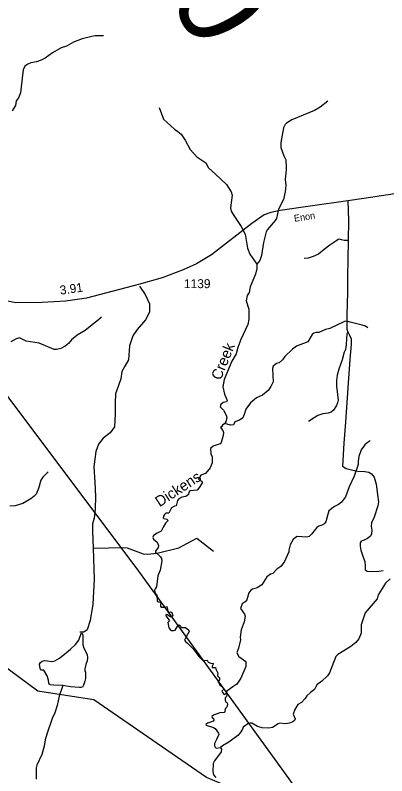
# Model space of a CAD drawing. Extents: x 2056842 to 2160602, y 826753 to 1016856.
# Drawn here: x 2065333 to 2070531, y 901543 to 912171 of the extents above; entities that cross this region are included whole.
import ezdxf

# ---------------------------------------------------------------- set-up
doc = ezdxf.new("R2010")
doc.units = 0
for name, color, linetype in [('Exist Hydrographic Creek Single Shore', 7, 'Continuous'), ('Exist Hydrographic Creek Single Shore Label', 7, 'Continuous'), ('Exist Hydrographic Misc Water Feature', 7, 'Continuous'), ('Exist Road Non-System Type 51', 7, 'Continuous'), ('Exist Road Secondary Mileage Hundredths English Label', 7, 'Continuous'), ('Exist Road Secondary Structure Standard Bridge Number Label', 7, 'Continuous'), ('Exist Road Secondary Type 51 Attributed', 7, 'Continuous'), ('Exist Road Secondary Type 51 Label', 7, 'Continuous'), ('Exist Road Secondary Type 51 Number Label', 7, 'Continuous'), ('Exist Utilities Electrical Transmission Line', 7, 'Continuous')]:
    doc.layers.add(name, color=color, linetype=linetype)

msp = doc.modelspace()

# ---------------------------------------------------------------- linework, layer by layer
at = {"layer": 'Exist Hydrographic Creek Single Shore'}
for points in [[(2068715, 908693), (2068713, 908633), (2068693, 908553), (2068620, 908377), (2068606, 908297), (2068580, 908253), (2068564, 908181), (2068602, 908061), (2068603, 907925), (2068585, 907851), (2068489, 907641), (2068445, 907527), (2068426, 907439), (2068364, 907335), (2068256, 907079), (2068236, 906979), (2068263, 906875), (2068291, 906811), (2068297, 906787), (2068287, 906770), (2068243, 906758), (2068211, 906730), (2068201, 906698), (2068245, 906654), (2068285, 906582), (2068293, 906550), (2068281, 906487), (2068265, 906466)], [(2068265, 906466), (2068235, 906442), (2068221, 906420), (2068205, 906410), (2068238, 906366), (2068246, 906338), (2068242, 906299), (2068212, 906201), (2068198, 906182), (2068144, 906162), (2068100, 906150), (2068064, 906116), (2068068, 906044), (2068086, 906002), (2068090, 905914), (2068061, 905848), (2067997, 905768), (2067931, 905744), (2067899, 905688), (2067911, 905672), (2067943, 905658), (2067949, 905638), (2067913, 905576), (2067877, 905536), (2067777, 905524), (2067761, 905506), (2067755, 905474), (2067721, 905444), (2067665, 905437), (2067621, 905415), (2067605, 905391), (2067585, 905313), (2067561, 905311), (2067518, 905287), (2067484, 905215), (2067442, 905211), (2067420, 905195), (2067408, 905173), (2067404, 905149), (2067412, 905139), (2067456, 905127), (2067470, 905115), (2067464, 905099), (2067436, 905075), (2067404, 905017)], [(2070297, 906222), (2070258, 906196), (2070222, 906166), (2070174, 906098), (2070140, 906006), (2070128, 905938), (2070130, 905894), (2070073, 905732), (2070005, 905580), (2069951, 905440), (2069899, 905366), (2069853, 905336), (2069797, 905306), (2069722, 905244), (2069700, 905178), (2069676, 905090), (2069655, 905065), (2069620, 905043), (2069580, 905033), (2069554, 905013), (2069478, 904917), (2069444, 904885), (2069408, 904879), (2069276, 904887), (2069252, 904875), (2069220, 904847), (2069180, 904769), (2069160, 904695), (2069160, 904671), (2069099, 904538), (2069047, 904466), (2068995, 904428), (2068939, 904370), (2068903, 904360), (2068851, 904324), (2068785, 904212), (2068717, 904170), (2068653, 904152), (2068629, 904135), (2068600, 904101), (2068571, 904001), (2068552, 903976), (2068506, 903945), (2068484, 903881), (2068540, 903800), (2068550, 903775), (2068534, 903695), (2068494, 903581), (2068479, 903481), (2068483, 903441), (2068457, 903327), (2068431, 903261), (2068461, 903209), (2068557, 903138), (2068559, 903069), (2068490, 902906), (2068431, 902825), (2068377, 902786), (2068292, 902724), (2068282, 902697)], [(2065795, 905792), (2065719, 905718), (2065693, 905672), (2065659, 905556), (2065627, 905478), (2065600, 905448), (2065551, 905412), (2065440, 905350), (2065334, 905314), (2065258, 905311)], [(2067404, 905017), (2067376, 904959), (2067318, 904933), (2067268, 904899), (2067260, 904875), (2067266, 904851), (2067318, 904809), (2067337, 904759), (2067331, 904735), (2067295, 904683), (2067295, 904667), (2067367, 904603), (2067381, 904579), (2067383, 904547), (2067361, 904415), (2067329, 904339), (2067310, 904182), (2067293, 904155), (2067280, 904138), (2067293, 904096), (2067313, 904070), (2067318, 903987), (2067324, 903979), (2067338, 903973), (2067361, 903967), (2067368, 903955), (2067366, 903934), (2067367, 903912), (2067375, 903901), (2067391, 903898), (2067431, 903898), (2067452, 903907), (2067462, 903869), (2067469, 903845), (2067477, 903831), (2067504, 903832), (2067523, 903823), (2067536, 903776), (2067513, 903761), (2067496, 903770), (2067454, 903797), (2067438, 903794), (2067439, 903780), (2067488, 903719), (2067491, 903708), (2067470, 903685), (2067480, 903609), (2067499, 903586), (2067518, 903575), (2067553, 903574), (2067569, 903576), (2067614, 903649), (2067627, 903651), (2067642, 903644), (2067655, 903617), (2067714, 903614), (2067763, 903577), (2067767, 903559), (2067750, 903527), (2067711, 903458), (2067703, 903436), (2067719, 903416), (2067742, 903397), (2067827, 903310), (2067902, 903212), (2067956, 903154), (2067975, 903153), (2068020, 903157), (2068032, 903130), (2068070, 903116), (2068107, 903113), (2068087, 903073), (2068086, 903057), (2068135, 903056), (2068141, 903033), (2068168, 902975), (2068165, 902939), (2068191, 902911), (2068193, 902880), (2068174, 902867), (2068170, 902845), (2068192, 902838), (2068191, 902815), (2068219, 902797), (2068240, 902768), (2068250, 902752), (2068236, 902739), (2068224, 902725), (2068235, 902705), (2068258, 902679), (2068270, 902683), (2068282, 902697)], [(2070577, 904293), (2070511, 904233), (2070420, 904087), (2070403, 904055), (2070394, 904017), (2070228, 903821), (2070172, 903654), (2070171, 903534), (2070139, 903457), (2070097, 903406), (2070027, 903350), (2069871, 903252), (2069845, 903238), (2069819, 903210), (2069729, 902982), (2069702, 902942), (2069622, 902865), (2069554, 902814), (2069518, 902751), (2069464, 902705), (2069410, 902661), (2069390, 902625), (2069338, 902567), (2069286, 902537), (2069246, 902471), (2069219, 902405), (2069248, 902339), (2069239, 902315), (2069215, 902297), (2069171, 902279), (2069115, 902271), (2069035, 902278), (2069011, 902271), (2068931, 902218), (2068883, 902208), (2068787, 902212), (2068723, 902234), (2068643, 902278), (2068619, 902280), (2068585, 902270), (2068521, 902224), (2068513, 902193), (2068481, 902142), (2068445, 902104), (2068321, 902013), (2068233, 901961), (2068206, 901937)], [(2065999, 902804), (2065948, 902657), (2065919, 902527), (2065889, 902423), (2065849, 902342), (2065778, 902124), (2065754, 902046), (2065739, 901958), (2065708, 901842), (2065636, 901692), (2065628, 901652), (2065628, 901496)], [(2068282, 902697), (2068292, 902691), (2068295, 902678), (2068287, 902653), (2068268, 902630), (2068268, 902601), (2068276, 902576), (2068293, 902565), (2068302, 902549), (2068298, 902514), (2068286, 902488), (2068269, 902478), (2068265, 902438), (2068257, 902426), (2068197, 902421), (2068108, 902391), (2068084, 902372), (2068087, 902357), (2068108, 902343), (2068112, 902320), (2068102, 902304), (2068065, 902294), (2068024, 902276), (2068001, 902260), (2068005, 902249), (2068108, 902220), (2068132, 902205), (2068178, 902138), (2068183, 902119), (2068150, 902051), (2068122, 901995), (2068122, 901963), (2068130, 901943), (2068146, 901927), (2068206, 901937)], [(2068206, 901937), (2068220, 901913), (2068214, 901877), (2068120, 901751), (2068104, 901714), (2068096, 901602), (2068107, 901557), (2068138, 901517)]]:
    msp.add_lwpolyline(points, dxfattribs=at)
at = {"layer": 'Exist Hydrographic Misc Water Feature'}
for points in [[(2066570, 911883), (2066450, 911883), (2066406, 911873), (2066270, 911841), (2066150, 911796), (2066052, 911740), (2065978, 911716), (2065853, 911644), (2065753, 911570), (2065695, 911542), (2065631, 911521), (2065551, 911505), (2065511, 911489), (2065467, 911457), (2065445, 911409), (2065433, 911289), (2065406, 911085), (2065381, 911017), (2065349, 910973), (2065336, 910909), (2065292, 910835)], [(2069705, 910969), (2069598, 910885), (2069518, 910839), (2069202, 910710), (2069130, 910664), (2069108, 910644), (2069086, 910596), (2069049, 910392), (2069050, 910324), (2069089, 910204), (2069119, 910150), (2069123, 910042)], [(2067346, 910883), (2067406, 910719), (2067560, 910579), (2067610, 910547), (2067654, 910507), (2067711, 910425), (2067781, 910293), (2067873, 910190), (2067998, 910106), (2068037, 910040)], [(2068037, 910040), (2068135, 909948), (2068291, 909805), (2068353, 909701), (2068367, 909657), (2068344, 909477), (2068356, 909433), (2068380, 909385), (2068492, 909217), (2068549, 909109), (2068581, 908917), (2068617, 908833), (2068715, 908694)], [(2069123, 910042), (2069122, 910016), (2069108, 909874), (2069119, 909796), (2069109, 909704), (2069088, 909596), (2069014, 909460), (2068988, 909328), (2068968, 909300), (2068862, 909176), (2068844, 909142), (2068807, 908994), (2068779, 908814), (2068757, 908742), (2068715, 908694)], [(2066539, 907952), (2066503, 907918), (2066313, 907765), (2066199, 907701), (2066121, 907637), (2066077, 907585), (2066030, 907545), (2065974, 907513), (2065913, 907499), (2065878, 907500), (2065670, 907586), (2065487, 907614), (2065393, 907662), (2065345, 907649), (2065274, 907607)], [(2070267, 907804), (2070231, 907828), (2070188, 907842), (2070019, 907880), (2069970, 907896), (2069938, 907892), (2069735, 907795), (2069675, 907779), (2069579, 907735), (2069543, 907735), (2069511, 907727), (2069487, 907707), (2069427, 907607), (2069269, 907547), (2069211, 907504), (2069103, 907400), (2069074, 907356), (2069024, 907314), (2068990, 907304), (2068942, 907268), (2068932, 907234), (2068940, 907046), (2068910, 906984), (2068870, 906928), (2068794, 906860), (2068707, 906824), (2068623, 906754), (2068557, 906667), (2068537, 906591), (2068517, 906547), (2068469, 906511), (2068405, 906487), (2068387, 906445), (2068343, 906443), (2068265, 906467)], [(2065999, 902804), (2065876, 902807), (2065823, 902813), (2065811, 902822), (2065803, 902835), (2065797, 902881), (2065780, 902939), (2065735, 903019), (2065724, 903021), (2065693, 903020), (2065686, 903028), (2065683, 903043), (2065675, 903104), (2065689, 903126), (2065712, 903144), (2065743, 903152), (2065787, 903149), (2065845, 903140), (2065888, 903149), (2065955, 903185), (2066051, 903268), (2066106, 903310), (2066178, 903378), (2066223, 903436), (2066255, 903530), (2066265, 903536), (2066271, 903531), (2066280, 903510), (2066279, 903435), (2066279, 903372), (2066293, 903325), (2066339, 903237), (2066345, 903193), (2066339, 903147), (2066322, 903097), (2066308, 903037), (2066308, 903005), (2066316, 902990), (2066317, 902960), (2066316, 902902), (2066309, 902864), (2066290, 902807), (2066273, 902783), (2066256, 902777), (2066233, 902775), (2066109, 902788), (2065999, 902804)]]:
    msp.add_lwpolyline(points, dxfattribs=at)
at = {"layer": 'Exist Road Non-System Type 51'}
for points in [[(2069987, 909578), (2069994, 909300), (2069992, 909022)], [(2069992, 909022), (2069934, 909023), (2069899, 909034), (2069871, 909040), (2069852, 909037), (2069831, 909024), (2069735, 908957), (2069655, 908895), (2069574, 908832), (2069499, 908799), (2069430, 908776), (2069376, 908771)], [(2069992, 909022), (2069988, 908757), (2069983, 908523), (2069981, 908302), (2069974, 907978), (2069974, 907782), (2069985, 907745)], [(2067070, 908385), (2067152, 908269), (2067210, 908136), (2067210, 908020), (2067154, 907916), (2067039, 907781), (2066977, 907692), (2066934, 907549), (2066916, 907356), (2066867, 907269), (2066825, 907194), (2066811, 907089), (2066780, 906998), (2066734, 906881), (2066733, 906754), (2066733, 906603), (2066720, 906420), (2066663, 906337), (2066566, 906260), (2066499, 906175), (2066459, 906074), (2066432, 905862), (2066446, 905646), (2066455, 905445), (2066452, 905268), (2066439, 905143), (2066416, 905064), (2066413, 904962), (2066422, 904723)], [(2069985, 907745), (2069974, 907719), (2069967, 907649), (2069962, 907567), (2069955, 907501), (2069935, 907461), (2069905, 907355), (2069862, 907225), (2069837, 907140), (2069826, 907067), (2069828, 906988), (2069841, 906870), (2069849, 906791), (2069842, 906756), (2069828, 906715), (2069786, 906650), (2069754, 906626), (2069711, 906612), (2069635, 906599), (2069567, 906576), (2069513, 906543), (2069435, 906493)], [(2069985, 907745), (2070010, 907702), (2070030, 907651), (2070032, 907574), (2070014, 907358), (2069987, 906965), (2069954, 906485), (2069929, 906190), (2069910, 905868)], [(2069910, 905868), (2069963, 905839), (2070054, 905812), (2070125, 905801), (2070223, 905797), (2070281, 905786), (2070316, 905761), (2070352, 905717), (2070380, 905617), (2070402, 905475), (2070415, 905373), (2070404, 905317), (2070356, 905157), (2070319, 905077), (2070314, 905033), (2070321, 904977), (2070316, 904922), (2070301, 904889), (2070261, 904860), (2070214, 904835), (2070173, 904822), (2070158, 904797), (2070158, 904751), (2070166, 904698), (2070200, 904600), (2070222, 904538), (2070226, 904473), (2070229, 904422), (2070256, 904400), (2070336, 904398), (2070419, 904402), (2070481, 904413)], [(2066422, 904723), (2066640, 904726), (2066847, 904733), (2066899, 904726), (2067122, 904645), (2067185, 904641), (2067320, 904656), (2067624, 904728), (2067874, 904863), (2068105, 904683)], [(2066422, 904723), (2066438, 904290), (2066420, 903941), (2066382, 903714), (2066339, 903584), (2066294, 903550), (2066236, 903552), (2066236, 903552)]]:
    msp.add_lwpolyline(points, dxfattribs=at)
at = {"layer": 'Exist Road Secondary Type 51 Attributed'}
msp.add_lwpolyline([(2070798, 909700), (2070209, 909609), (2069987, 909578), (2069457, 909503), (2069037, 909444), (2068910, 909416), (2068815, 909380), (2068641, 909262), (2068081, 908824), (2067871, 908697), (2067682, 908611), (2067387, 908502), (2067056, 908406), (2066331, 908215), (2066038, 908175), (2065709, 908155), (2065343, 908152), (2065092, 908202), (2064783, 908294), (2064220, 908491), (2063932, 908575), (2063661, 908648)], dxfattribs=at)
at = {"layer": 'Exist Utilities Electrical Transmission Line'}
for points in [[(2070229, 900032), (2067063, 904400), (2063349, 909347), (2058513, 915984)], [(2070229, 900032), (2068477, 901324), (2068009, 901521), (2066435, 902604), (2065649, 902727), (2063521, 904302), (2058380, 908676)]]:
    msp.add_lwpolyline(points, dxfattribs=at)

# ---------------------------------------------------------------- texts
at = {"layer": 'Exist Hydrographic Creek Single Shore Label'}
for s, rotation, p in [('Creek', 67.6899, (2068206, 907060)), ('Dickens', 33.0912, (2067353, 905294))]:
    msp.add_text(s, height=150, rotation=rotation, dxfattribs=at).set_placement(p)
at = {"layer": 'Exist Road Secondary Mileage Hundredths English Label'}
msp.add_text('3.91', height=125, rotation=7.8539, dxfattribs=at).set_placement((2065966, 908265))
at = {"layer": 'Exist Road Secondary Structure Standard Bridge Number Label'}
msp.add_text('220', height=1230.3, rotation=300, dxfattribs=at).set_placement((2066548, 914026))
at = {"layer": 'Exist Road Secondary Type 51 Label'}
msp.add_text('Enon', height=95, rotation=8.6795, dxfattribs=at).set_placement((2069240, 909284))
at = {"layer": 'Exist Road Secondary Type 51 Number Label'}
msp.add_text('1139', height=125, dxfattribs=at).set_placement((2067693, 908357))

doc.saveas('drawing.dxf')
